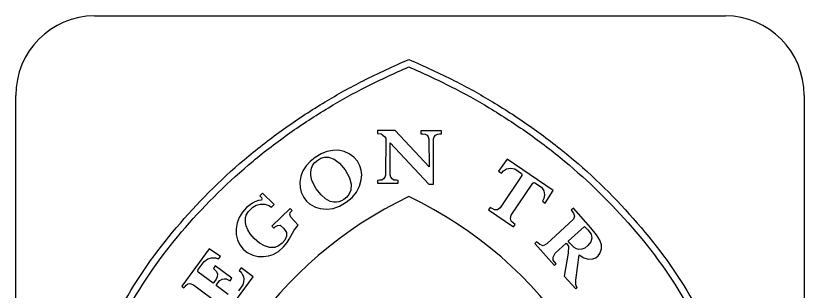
# Model space of a CAD drawing. Extents: x 42133 to 45533, y 41351 to 47951.
# Drawn here: x 43238.38 to 43274.16, y 44875.68 to 44888.13 of the extents above; entities that cross this region are included whole.
import ezdxf

# ---------------------------------------------------------------- set-up
doc = ezdxf.new("R2010")
doc.units = 0
doc.layers.add('P_TRAF_SIGN_SignDetails', color=7, linetype='Continuous')

msp = doc.modelspace()

# ---------------------------------------------------------------- linework, layer by layer
at = {"layer": 'P_TRAF_SIGN_SignDetails'}
for p, q in [((43241.955, 44888.133), (43241.955, 44888.129)), ((43241.955, 44888.129), (43270.583, 44888.129)), ((43238.377, 44855.596), (43238.377, 44884.517)), ((43274.162, 44884.517), (43274.162, 44855.596))]:
    msp.add_line(p, q, dxfattribs=at)
for points in [[(43255.592, 44882.922), (43254.796, 44882.922), (43254.798, 44882.798), (43254.963, 44882.778), (43255.04, 44882.72), (43255.121, 44882.637), (43255.166, 44882.583), (43255.164, 44880.906), (43255.131, 44880.807), (43255.069, 44880.732), (43254.988, 44880.679), (43254.889, 44880.666), (43254.796, 44880.662), (43254.796, 44880.538), (43255.734, 44880.538), (43255.734, 44880.662), (43255.656, 44880.666), (43255.542, 44880.679), (43255.457, 44880.732), (43255.402, 44880.802), (43255.368, 44880.91), (43255.368, 44882.364), (43257.129, 44880.484), (43257.335, 44880.484), (43257.333, 44882.542), (43257.37, 44882.637), (43257.428, 44882.716), (43257.511, 44882.765), (43257.608, 44882.778), (43257.701, 44882.782), (43257.701, 44882.906), (43256.763, 44882.906), (43256.763, 44882.782), (43256.846, 44882.778), (43256.955, 44882.765), (43257.042, 44882.716), (43257.096, 44882.637), (43257.131, 44882.534), (43257.133, 44881.278)], [(43251.97, 44881.703), (43251.738, 44881.526), (43251.552, 44881.323), (43251.412, 44881.096), (43251.319, 44880.848), (43251.275, 44880.588), (43251.286, 44880.344), (43251.333, 44880.125), (43251.451, 44879.885), (43251.579, 44879.716), (43251.711, 44879.604), (43251.809, 44879.538), (43251.976, 44879.451), (43252.193, 44879.381), (43252.494, 44879.356), (43252.778, 44879.393), (43253.073, 44879.493), (43253.377, 44879.67), (43253.643, 44879.889), (43253.84, 44880.129), (43253.984, 44880.402), (43254.056, 44880.691), (43254.077, 44880.914), (43254.048, 44881.129), (43253.99, 44881.327), (43253.879, 44881.534), (43253.716, 44881.724), (43253.503, 44881.873), (43253.28, 44881.972), (43253.03, 44882.03), (43252.761, 44882.026), (43252.501, 44881.98), (43252.232, 44881.869)], [(43252.087, 44881.583), (43252.22, 44881.666), (43252.393, 44881.724), (43252.573, 44881.716), (43252.823, 44881.633), (43253.071, 44881.447), (43253.331, 44881.141), (43253.525, 44880.778), (43253.598, 44880.497), (43253.579, 44880.22), (43253.494, 44880.03), (43253.402, 44879.906), (43253.273, 44879.798), (43253.166, 44879.741), (43253.042, 44879.691), (43252.937, 44879.67), (43252.813, 44879.679), (43252.643, 44879.712), (43252.435, 44879.827), (43252.234, 44880.001), (43252.009, 44880.278), (43251.811, 44880.654), (43251.763, 44880.881), (43251.761, 44881.05), (43251.798, 44881.22), (43251.86, 44881.364), (43251.945, 44881.472)], [(43262.765, 44880.199), (43260.68, 44881.621), (43260.292, 44881.079), (43260.424, 44880.988), (43260.515, 44881.1), (43260.651, 44881.183), (43260.825, 44881.216), (43261.03, 44881.183), (43261.323, 44880.98), (43261.35, 44880.935), (43261.342, 44880.881), (43260.358, 44879.414), (43260.238, 44879.327), (43260.11, 44879.323), (43259.994, 44879.381), (43259.908, 44879.435), (43259.835, 44879.327), (43260.97, 44878.55), (43261.042, 44878.662), (43260.963, 44878.716), (43260.864, 44878.815), (43260.823, 44878.931), (43260.858, 44879.079), (43261.837, 44880.542), (43261.883, 44880.567), (43261.935, 44880.559), (43262.23, 44880.36), (43262.337, 44880.183), (43262.354, 44880.092), (43262.37, 44880.005), (43262.348, 44879.848), (43262.277, 44879.724), (43262.41, 44879.633)], [(43249.581, 44880.088), (43249.459, 44879.968), (43249.528, 44879.885), (43249.54, 44879.827), (43249.53, 44879.769), (43249.387, 44879.745), (43249.234, 44879.691), (43249.121, 44879.633), (43248.856, 44879.439), (43248.662, 44879.22), (43248.517, 44878.984), (43248.422, 44878.736), (43248.379, 44878.472), (43248.383, 44878.207), (43248.439, 44877.964), (43248.546, 44877.741), (43248.703, 44877.538), (43248.877, 44877.398), (43249.129, 44877.269), (43249.385, 44877.216), (43249.618, 44877.207), (43249.84, 44877.236), (43250.065, 44877.303), (43250.304, 44877.439), (43250.534, 44877.65), (43250.701, 44877.848), (43250.786, 44877.993), (43251.017, 44878.41), (43251.199, 44878.637), (43250.86, 44879.001), (43250.811, 44879.112), (43250.837, 44879.207), (43250.92, 44879.298), (43250.833, 44879.393), (43249.997, 44878.588), (43250.083, 44878.497), (43250.168, 44878.575), (43250.255, 44878.621), (43250.373, 44878.625), (43250.538, 44878.48), (43250.668, 44878.303), (43250.662, 44878.125), (43250.583, 44877.955), (43250.47, 44877.819), (43250.296, 44877.691), (43250.141, 44877.621), (43249.889, 44877.617), (43249.662, 44877.687), (43249.441, 44877.811), (43249.195, 44878.026), (43249.017, 44878.236), (43248.904, 44878.422), (43248.84, 44878.6), (43248.807, 44878.749), (43248.807, 44878.984), (43248.833, 44879.088), (43248.935, 44879.257), (43249.131, 44879.455), (43249.288, 44879.542), (43249.47, 44879.579), (43249.683, 44879.579), (43249.866, 44879.522), (43249.976, 44879.451), (43250.1, 44879.567)], [(43263.354, 44877.807), (43263.47, 44877.683), (43263.453, 44877.356), (43263.265, 44876.319), (43263.79, 44875.736), (43263.862, 44875.803), (43263.817, 44875.877), (43263.794, 44875.96), (43263.8, 44876.137), (43263.941, 44877.286), (43264.162, 44877.15), (43264.356, 44877.092), (43264.567, 44877.104), (43264.701, 44877.154), (43264.802, 44877.236), (43264.889, 44877.344), (43264.955, 44877.55), (43264.955, 44877.736), (43264.891, 44877.955), (43264.74, 44878.199), (43264.474, 44878.517), (43263.687, 44879.398), (43263.589, 44879.311), (43263.693, 44879.174), (43263.738, 44879.042), (43263.693, 44878.91), (43262.478, 44877.79), (43262.313, 44877.695), (43262.164, 44877.749), (43262.015, 44877.869), (43261.932, 44877.794), (43262.823, 44876.807), (43262.899, 44876.877), (43262.763, 44877.05), (43262.767, 44877.183), (43262.864, 44877.36)], [(43264.193, 44878.575), (43264.333, 44878.418), (43264.488, 44878.22), (43264.519, 44878.046), (43264.474, 44877.877), (43264.342, 44877.707), (43264.197, 44877.588), (43264.067, 44877.538), (43263.939, 44877.53), (43263.821, 44877.555), (43263.72, 44877.625), (43263.525, 44877.819), (43263.455, 44877.902)]]:
    msp.add_lwpolyline(points, close=True, dxfattribs=at)
for points in [[(43248.013, 44875.488), (43247.466, 44875.898), (43247.554, 44876.013), (43247.645, 44876.121), (43247.749, 44876.183), (43247.833, 44876.195), (43247.924, 44876.191), (43248.023, 44876.154), (43248.102, 44876.108), (43248.183, 44876.228), (43247.433, 44876.782), (43247.35, 44876.666), (43247.418, 44876.608), (43247.49, 44876.526), (43247.528, 44876.406), (43247.513, 44876.286), (43247.47, 44876.187), (43247.399, 44876.075), (43247.338, 44875.993), (43246.656, 44876.497), (43246.641, 44876.55), (43246.66, 44876.612), (43246.926, 44876.984), (43247.096, 44877.104), (43247.267, 44877.154), (43247.435, 44877.154), (43247.583, 44877.1), (43247.666, 44877.212), (43247.147, 44877.563), (43245.908, 44875.86), (43246.009, 44875.786), (43246.063, 44875.852), (43246.104, 44875.906), (43246.18, 44875.968), (43246.28, 44875.988), (43246.445, 44875.918), (43247.703, 44874.984)], [(43247.809, 44874.451), (43249.147, 44876.29), (43248.604, 44876.695), (43248.519, 44876.575), (43248.604, 44876.497), (43248.647, 44876.414), (43248.705, 44876.294), (43248.726, 44876.179), (43248.714, 44876.059), (43248.678, 44875.926), (43248.478, 44875.645)]]:
    msp.add_lwpolyline(points, dxfattribs=at)
for centre, major_axis, start_param, end_param in [((43241.955, 44884.516), (0, 3.615), 0, 1.570796), ((43270.582, 44884.516), (0, 3.615), 4.712389, 6.283185), ((43264.142, 44862.948), (0, 18.772), 0.440663, 1.488736), ((43248.29, 44862.948), (0, 18.772), 4.775074, 5.842522)]:
    msp.add_ellipse(centre, major_axis=major_axis, ratio=0.989892, start_param=start_param, end_param=end_param, dxfattribs=at)
for points in [[(43240.061, 44858.579), (43239.995, 44860.956), (43240.046, 44862.989), (43240.23, 44865.162), (43240.534, 44867.166), (43241.616, 44871.282), (43243.327, 44875.195), (43245.848, 44878.728), (43248.947, 44881.774), (43250.637, 44883.067), (43252.414, 44884.224), (43254.149, 44885.187), (43256.216, 44886.154)], [(43256.216, 44886.154), (43258.284, 44885.187), (43260.017, 44884.224), (43261.796, 44883.067), (43263.484, 44881.774), (43266.583, 44878.728), (43269.106, 44875.195), (43270.817, 44871.282), (43271.899, 44867.166), (43272.201, 44865.162), (43272.385, 44862.989), (43272.437, 44860.956), (43272.372, 44858.579)], [(43240.36, 44858.774), (43240.298, 44860.956), (43240.35, 44862.972), (43240.532, 44865.129), (43240.831, 44867.104), (43241.904, 44871.179), (43243.592, 44875.042), (43246.079, 44878.53), (43249.145, 44881.538), (43250.811, 44882.815), (43252.569, 44883.959), (43254.286, 44884.914), (43256.213, 44885.815)], [(43256.213, 44885.815), (43258.141, 44884.914), (43259.858, 44883.959), (43261.616, 44882.815), (43263.282, 44881.538), (43266.348, 44878.53), (43268.835, 44875.042), (43270.523, 44871.179), (43271.596, 44867.104), (43271.895, 44865.129), (43272.077, 44862.972), (43272.129, 44860.956), (43272.067, 44858.77)]]:
    msp.add_spline(points, degree=3, dxfattribs=at)

doc.saveas('drawing.dxf')
